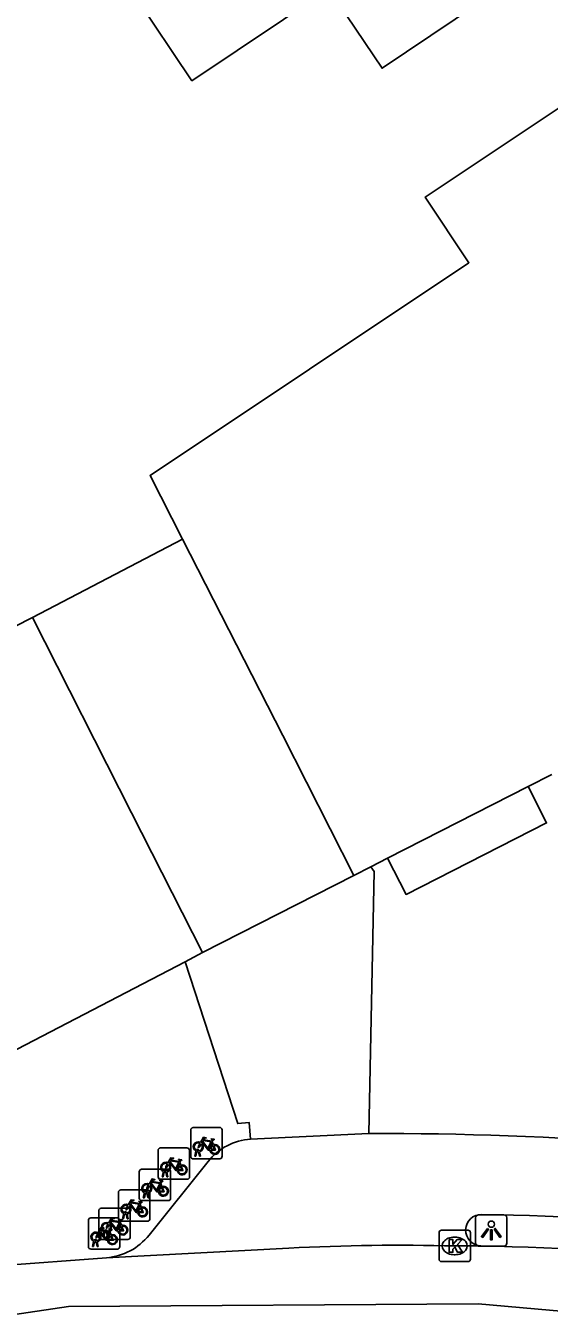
# Model space of a CAD drawing. Extents: x 161772 to 163123, y 383092 to 383917.
# Drawn here: x 162893.01 to 162909.69, y 383690.84 to 383732.02 of the extents above; entities that cross this region are included whole.
import ezdxf

# ---------------------------------------------------------------- set-up
doc = ezdxf.new("R2010")
doc.units = 0
for name, color, linetype in [('IMGEO_Fietsenrek', 7, 'Continuous'), ('IMGEO_Kolk', 7, 'Continuous'), ('IMGEO_Lichtpunt', 7, 'Continuous'), ('IMGEO_Pand', 7, 'Continuous'), ('IMGEO_Pand_overbouw', 7, 'Continuous'), ('IMGEO_Rijbaan_lokaal_gesloten', 7, 'Continuous'), ('IMGEO_Rijbaan_lokaal_open', 7, 'Continuous'), ('IMGEO_Voetpad_open', 7, 'Continuous')]:
    doc.layers.add(name, color=color, linetype=linetype)

msp = doc.modelspace()

# ---------------------------------------------------------------- linework, layer by layer
at = {"layer": 'IMGEO_Fietsenrek'}
for p, q in [((162898.341, 383696.886), (162899.182, 383696.886)), ((162899.182, 383696.886), (162898.341, 383696.886)), ((162899.266, 383696.811), (162899.266, 383695.97)), ((162899.266, 383695.97), (162899.266, 383696.811)), ((162898.266, 383695.961), (162898.266, 383696.802)), ((162898.266, 383696.802), (162898.266, 383695.961)), ((162898.953, 383696.435), (162898.989, 383696.34)), ((162897.227, 383695.309), (162897.227, 383696.15)), ((162897.227, 383696.15), (162897.227, 383695.309)), ((162897.302, 383696.234), (162898.143, 383696.234)), ((162898.143, 383696.234), (162897.302, 383696.234)), ((162898.227, 383696.159), (162898.227, 383695.318)), ((162898.227, 383695.318), (162898.227, 383696.159)), ((162898.393, 383695.97), (162898.432, 383696.13)), ((162898.462, 383696.118), (162898.427, 383695.97)), ((162898.504, 383696.142), (162898.503, 383696.146)), ((162898.545, 383695.97), (162898.511, 383696.112)), ((162898.535, 383696.153), (162898.536, 383696.146)), ((162898.543, 383696.116), (162898.578, 383695.97)), ((162897.914, 383695.783), (162897.95, 383695.688)), ((162899.191, 383695.886), (162898.35, 383695.886)), ((162898.35, 383695.886), (162899.191, 383695.886)), ((162898.427, 383695.97), (162898.393, 383695.97)), ((162898.578, 383695.97), (162898.545, 383695.97)), ((162896.626, 383694.631), (162896.626, 383695.472)), ((162896.626, 383695.472), (162896.626, 383694.631)), ((162896.701, 383695.556), (162897.542, 383695.556)), ((162897.542, 383695.556), (162896.701, 383695.556)), ((162898.152, 383695.234), (162897.311, 383695.234)), ((162897.311, 383695.234), (162898.152, 383695.234)), ((162897.354, 383695.318), (162897.393, 383695.478)), ((162897.388, 383695.318), (162897.354, 383695.318)), ((162897.423, 383695.466), (162897.388, 383695.318)), ((162897.465, 383695.49), (162897.464, 383695.494)), ((162897.506, 383695.318), (162897.472, 383695.46)), ((162897.496, 383695.501), (162897.497, 383695.494)), ((162897.504, 383695.464), (162897.539, 383695.318)), ((162897.539, 383695.318), (162897.506, 383695.318)), ((162897.626, 383695.481), (162897.626, 383694.64)), ((162897.626, 383694.64), (162897.626, 383695.481)), ((162895.963, 383693.97), (162895.963, 383694.811)), ((162895.963, 383694.811), (162895.963, 383693.97)), ((162896.038, 383694.895), (162896.879, 383694.895)), ((162896.879, 383694.895), (162896.038, 383694.895)), ((162896.753, 383694.64), (162896.792, 383694.8)), ((162896.822, 383694.788), (162896.787, 383694.64)), ((162896.864, 383694.812), (162896.863, 383694.816)), ((162896.905, 383694.64), (162896.871, 383694.782)), ((162896.895, 383694.823), (162896.896, 383694.816)), ((162896.903, 383694.786), (162896.938, 383694.64)), ((162896.963, 383694.82), (162896.963, 383693.979)), ((162896.963, 383693.979), (162896.963, 383694.82)), ((162897.313, 383695.105), (162897.349, 383695.01)), ((162896.65, 383694.444), (162896.686, 383694.349)), ((162897.551, 383694.556), (162896.71, 383694.556)), ((162896.71, 383694.556), (162897.551, 383694.556)), ((162896.787, 383694.64), (162896.753, 383694.64)), ((162896.938, 383694.64), (162896.905, 383694.64)), ((162895.08, 383694.008), (162895.921, 383694.008)), ((162895.921, 383694.008), (162895.08, 383694.008)), ((162895.335, 383693.389), (162895.335, 383694.23)), ((162895.335, 383694.23), (162895.335, 383693.389)), ((162895.41, 383694.314), (162896.251, 383694.314)), ((162896.251, 383694.314), (162895.41, 383694.314)), ((162896.005, 383693.933), (162896.005, 383693.092)), ((162896.005, 383693.092), (162896.005, 383693.933)), ((162896.09, 383693.979), (162896.129, 383694.139)), ((162896.124, 383693.979), (162896.09, 383693.979)), ((162896.159, 383694.127), (162896.124, 383693.979)), ((162896.201, 383694.151), (162896.2, 383694.155)), ((162896.242, 383693.979), (162896.208, 383694.121)), ((162896.232, 383694.162), (162896.233, 383694.155)), ((162896.24, 383694.125), (162896.275, 383693.979)), ((162896.275, 383693.979), (162896.242, 383693.979)), ((162896.335, 383694.239), (162896.335, 383693.398)), ((162896.335, 383693.398), (162896.335, 383694.239)), ((162895.005, 383693.083), (162895.005, 383693.924)), ((162895.005, 383693.924), (162895.005, 383693.083)), ((162895.462, 383693.398), (162895.501, 383693.558)), ((162895.531, 383693.546), (162895.496, 383693.398)), ((162895.573, 383693.57), (162895.572, 383693.574)), ((162895.614, 383693.398), (162895.58, 383693.54)), ((162895.604, 383693.581), (162895.605, 383693.574)), ((162895.612, 383693.544), (162895.647, 383693.398)), ((162895.692, 383693.557), (162895.728, 383693.462)), ((162896.022, 383693.863), (162896.058, 383693.768)), ((162896.888, 383693.895), (162896.047, 383693.895)), ((162896.047, 383693.895), (162896.888, 383693.895)), ((162895.132, 383693.092), (162895.171, 383693.252)), ((162895.201, 383693.24), (162895.166, 383693.092)), ((162895.243, 383693.264), (162895.242, 383693.268)), ((162895.284, 383693.092), (162895.25, 383693.234)), ((162895.274, 383693.275), (162895.275, 383693.268)), ((162895.282, 383693.238), (162895.317, 383693.092)), ((162896.26, 383693.314), (162895.419, 383693.314)), ((162895.419, 383693.314), (162896.26, 383693.314)), ((162895.496, 383693.398), (162895.462, 383693.398)), ((162895.647, 383693.398), (162895.614, 383693.398)), ((162895.93, 383693.008), (162895.089, 383693.008)), ((162895.089, 383693.008), (162895.93, 383693.008)), ((162895.166, 383693.092), (162895.132, 383693.092)), ((162895.317, 383693.092), (162895.284, 383693.092))]:
    msp.add_line(p, q, dxfattribs=at)
for points in [[(162898.579, 383696.412), (162898.674, 383696.576), (162898.76, 383696.562), (162898.762, 383696.553), (162898.706, 383696.542), (162898.679, 383696.497), (162898.935, 383696.456)], [(162898.875, 383696.168), (162898.825, 383696.168), (162898.634, 383696.419), (162898.615, 383696.387)], [(162898.922, 383696.431), (162898.665, 383696.472), (162898.648, 383696.443), (162898.815, 383696.223), (162898.922, 383696.431)], [(162898.97, 383696.333), (162898.94, 383696.41), (162898.831, 383696.192), (162898.874, 383696.192)], [(162898.935, 383696.456), (162898.96, 383696.505), (162898.954, 383696.509), (162898.931, 383696.513), (162898.919, 383696.52), (162898.918, 383696.523), (162898.92, 383696.528), (162899.015, 383696.513), (162899.017, 383696.503), (162899.007, 383696.49), (162898.995, 383696.484), (162898.981, 383696.49), (162898.953, 383696.435)], [(162898.6, 383696.36), (162898.548, 383696.27), (162898.508, 383696.245), (162898.509, 383696.292), (162898.564, 383696.386)], [(162898.904, 383696.192), (162899.024, 383696.191), (162898.98, 383696.305)], [(162899, 383696.312), (162899.055, 383696.167), (162898.905, 383696.167)], [(162897.561, 383695.708), (162897.509, 383695.618), (162897.469, 383695.593), (162897.47, 383695.64), (162897.525, 383695.734)], [(162897.54, 383695.76), (162897.635, 383695.924), (162897.721, 383695.91), (162897.723, 383695.901), (162897.667, 383695.89), (162897.64, 383695.845), (162897.896, 383695.804)], [(162897.836, 383695.516), (162897.786, 383695.516), (162897.595, 383695.767), (162897.576, 383695.735)], [(162897.883, 383695.779), (162897.626, 383695.82), (162897.609, 383695.791), (162897.776, 383695.571), (162897.883, 383695.779)], [(162897.931, 383695.681), (162897.901, 383695.758), (162897.792, 383695.54), (162897.835, 383695.54)], [(162897.865, 383695.54), (162897.985, 383695.539), (162897.941, 383695.653)], [(162897.961, 383695.66), (162898.016, 383695.515), (162897.866, 383695.515)], [(162897.896, 383695.804), (162897.921, 383695.853), (162897.915, 383695.857), (162897.892, 383695.861), (162897.88, 383695.868), (162897.879, 383695.871), (162897.881, 383695.876), (162897.976, 383695.861), (162897.978, 383695.851), (162897.968, 383695.838), (162897.956, 383695.832), (162897.942, 383695.838), (162897.914, 383695.783)], [(162896.939, 383695.082), (162897.034, 383695.246), (162897.12, 383695.232), (162897.122, 383695.223), (162897.066, 383695.212), (162897.039, 383695.167), (162897.295, 383695.126)], [(162897.295, 383695.126), (162897.32, 383695.175), (162897.314, 383695.179), (162897.291, 383695.183), (162897.279, 383695.19), (162897.278, 383695.193), (162897.28, 383695.198), (162897.375, 383695.183), (162897.377, 383695.173), (162897.367, 383695.16), (162897.355, 383695.154), (162897.341, 383695.16), (162897.313, 383695.105)], [(162896.96, 383695.03), (162896.908, 383694.94), (162896.868, 383694.915), (162896.869, 383694.962), (162896.924, 383695.056)], [(162897.235, 383694.838), (162897.185, 383694.838), (162896.994, 383695.089), (162896.975, 383695.057)], [(162897.282, 383695.101), (162897.025, 383695.142), (162897.008, 383695.113), (162897.175, 383694.893), (162897.282, 383695.101)], [(162897.33, 383695.003), (162897.3, 383695.08), (162897.191, 383694.862), (162897.234, 383694.862)], [(162897.264, 383694.862), (162897.384, 383694.861), (162897.34, 383694.975)], [(162897.36, 383694.982), (162897.415, 383694.837), (162897.265, 383694.837)], [(162896.297, 383694.369), (162896.245, 383694.279), (162896.205, 383694.254), (162896.206, 383694.301), (162896.261, 383694.395)], [(162896.276, 383694.421), (162896.371, 383694.585), (162896.457, 383694.571), (162896.459, 383694.562), (162896.403, 383694.551), (162896.376, 383694.506), (162896.632, 383694.465)], [(162896.572, 383694.177), (162896.522, 383694.177), (162896.331, 383694.428), (162896.312, 383694.396)], [(162896.619, 383694.44), (162896.362, 383694.481), (162896.345, 383694.452), (162896.512, 383694.232), (162896.619, 383694.44)], [(162896.667, 383694.342), (162896.637, 383694.419), (162896.528, 383694.201), (162896.571, 383694.201)], [(162896.632, 383694.465), (162896.657, 383694.514), (162896.651, 383694.518), (162896.628, 383694.522), (162896.616, 383694.529), (162896.615, 383694.532), (162896.617, 383694.537), (162896.712, 383694.522), (162896.714, 383694.512), (162896.704, 383694.499), (162896.692, 383694.493), (162896.678, 383694.499), (162896.65, 383694.444)], [(162895.648, 383693.84), (162895.743, 383694.004), (162895.829, 383693.99), (162895.831, 383693.981), (162895.775, 383693.97), (162895.748, 383693.925), (162896.004, 383693.884)], [(162896.004, 383693.884), (162896.029, 383693.933), (162896.023, 383693.937), (162896, 383693.941), (162895.988, 383693.948), (162895.987, 383693.951), (162895.989, 383693.956), (162896.084, 383693.941), (162896.086, 383693.931), (162896.076, 383693.918), (162896.064, 383693.912), (162896.05, 383693.918), (162896.022, 383693.863)], [(162896.601, 383694.201), (162896.721, 383694.2), (162896.677, 383694.314)], [(162896.697, 383694.321), (162896.752, 383694.176), (162896.602, 383694.176)], [(162895.318, 383693.534), (162895.413, 383693.698), (162895.499, 383693.684), (162895.501, 383693.675), (162895.445, 383693.664), (162895.418, 383693.619), (162895.674, 383693.578)], [(162895.614, 383693.29), (162895.564, 383693.29), (162895.373, 383693.541), (162895.354, 383693.509)], [(162895.661, 383693.553), (162895.404, 383693.594), (162895.387, 383693.565), (162895.554, 383693.345), (162895.661, 383693.553)], [(162895.709, 383693.455), (162895.679, 383693.532), (162895.57, 383693.314), (162895.613, 383693.314)], [(162895.669, 383693.788), (162895.617, 383693.698), (162895.577, 383693.673), (162895.578, 383693.72), (162895.633, 383693.814)], [(162895.674, 383693.578), (162895.699, 383693.627), (162895.693, 383693.631), (162895.67, 383693.635), (162895.658, 383693.642), (162895.657, 383693.645), (162895.659, 383693.65), (162895.754, 383693.635), (162895.756, 383693.625), (162895.746, 383693.612), (162895.734, 383693.606), (162895.72, 383693.612), (162895.692, 383693.557)], [(162895.944, 383693.596), (162895.894, 383693.596), (162895.703, 383693.847), (162895.684, 383693.815)], [(162895.991, 383693.859), (162895.734, 383693.9), (162895.717, 383693.871), (162895.884, 383693.651), (162895.991, 383693.859)], [(162896.039, 383693.761), (162896.009, 383693.838), (162895.9, 383693.62), (162895.943, 383693.62)], [(162895.973, 383693.62), (162896.093, 383693.619), (162896.049, 383693.733)], [(162896.069, 383693.74), (162896.124, 383693.595), (162895.974, 383693.595)], [(162895.339, 383693.482), (162895.287, 383693.392), (162895.247, 383693.367), (162895.248, 383693.414), (162895.303, 383693.508)], [(162895.643, 383693.314), (162895.763, 383693.313), (162895.719, 383693.427)], [(162895.739, 383693.434), (162895.794, 383693.289), (162895.644, 383693.289)]]:
    msp.add_lwpolyline(points, dxfattribs=at)
for centre, radius, start, end in [((162898.344, 383696.808), 0.0779, 92.4484, 184.2845), ((162898.344, 383696.808), 0.0779, 92.4484, 184.2845), ((162899.188, 383696.808), 0.0779, 2.4484, 94.2845), ((162899.188, 383696.808), 0.0779, 2.4484, 94.2845), ((162898.506, 383696.271), 0.159, 62.6766, 242.1369), ((162898.506, 383696.271), 0.129, 63.3192, 238.903), ((162897.305, 383696.156), 0.0779, 92.4484, 184.2845), ((162897.305, 383696.156), 0.0779, 92.4484, 184.2845), ((162898.149, 383696.156), 0.0779, 2.4484, 94.2845), ((162898.149, 383696.156), 0.0779, 2.4484, 94.2845), ((162898.486, 383696.142), 0.0499, 12.8025, 158.6934), ((162898.506, 383696.271), 0.159, 253.9967, 271.7867), ((162898.486, 383696.142), 0.0174, 12.8025, 163.4502), ((162898.506, 383696.271), 0.129, 253.415, 269.0204), ((162898.506, 383696.271), 0.129, 283.6043, 43.4302), ((162898.506, 383696.271), 0.159, 283.5766, 46.6042), ((162899.033, 383696.187), 0.159, 113.3408, 178.3217), ((162899.033, 383696.187), 0.159, 187.0065, 105.7708), ((162899.033, 383696.187), 0.129, 113.923, 177.9556), ((162899.033, 383696.187), 0.129, 188.6715, 104.5883), ((162897.467, 383695.619), 0.159, 62.6766, 242.1369), ((162897.467, 383695.619), 0.129, 63.3192, 238.903), ((162897.467, 383695.619), 0.129, 283.6043, 43.4302), ((162897.467, 383695.619), 0.159, 283.5766, 46.6042), ((162897.994, 383695.535), 0.159, 113.3408, 178.3217), ((162897.994, 383695.535), 0.159, 187.0065, 105.7708), ((162897.994, 383695.535), 0.129, 113.923, 177.9556), ((162897.994, 383695.535), 0.129, 188.6715, 104.5883), ((162898.344, 383695.964), 0.0779, 182.4484, 274.2845), ((162898.344, 383695.964), 0.0779, 182.4484, 274.2845), ((162899.188, 383695.964), 0.0779, 272.4484, 4.2845), ((162899.188, 383695.964), 0.0779, 272.4484, 4.2845), ((162896.704, 383695.478), 0.0779, 92.4484, 184.2845), ((162896.704, 383695.478), 0.0779, 92.4484, 184.2845), ((162897.305, 383695.312), 0.0779, 182.4484, 274.2845), ((162897.305, 383695.312), 0.0779, 182.4484, 274.2845), ((162897.447, 383695.49), 0.0499, 12.8025, 158.6934), ((162897.467, 383695.619), 0.159, 253.9967, 271.7867), ((162897.447, 383695.49), 0.0174, 12.8025, 163.4502), ((162897.467, 383695.619), 0.129, 253.415, 269.0204), ((162897.548, 383695.478), 0.0779, 2.4484, 94.2845), ((162897.548, 383695.478), 0.0779, 2.4484, 94.2845), ((162898.149, 383695.312), 0.0779, 272.4484, 4.2845), ((162898.149, 383695.312), 0.0779, 272.4484, 4.2845), ((162896.041, 383694.817), 0.0779, 92.4484, 184.2845), ((162896.041, 383694.817), 0.0779, 92.4484, 184.2845), ((162896.866, 383694.941), 0.159, 62.6766, 242.1369), ((162896.866, 383694.941), 0.129, 63.3192, 238.903), ((162896.846, 383694.812), 0.0499, 12.8025, 158.6934), ((162896.866, 383694.941), 0.159, 253.9967, 271.7867), ((162896.846, 383694.812), 0.0174, 12.8025, 163.4502), ((162896.866, 383694.941), 0.129, 253.415, 269.0204), ((162896.885, 383694.817), 0.0779, 2.4484, 94.2845), ((162896.885, 383694.817), 0.0779, 2.4484, 94.2845), ((162896.866, 383694.941), 0.129, 283.6043, 43.4302), ((162896.866, 383694.941), 0.159, 283.5766, 46.6042), ((162897.393, 383694.857), 0.159, 113.3408, 178.3217), ((162897.393, 383694.857), 0.159, 187.0065, 105.7708), ((162897.393, 383694.857), 0.129, 113.923, 177.9556), ((162897.393, 383694.857), 0.129, 188.6715, 104.5883), ((162896.203, 383694.28), 0.159, 62.6766, 242.1369), ((162896.203, 383694.28), 0.129, 63.3192, 238.903), ((162896.203, 383694.28), 0.129, 283.6043, 43.4302), ((162896.203, 383694.28), 0.159, 283.5766, 46.6042), ((162896.73, 383694.196), 0.159, 113.3408, 178.3217), ((162896.73, 383694.196), 0.159, 187.0065, 105.7708), ((162896.704, 383694.634), 0.0779, 182.4484, 274.2845), ((162896.704, 383694.634), 0.0779, 182.4484, 274.2845), ((162897.548, 383694.634), 0.0779, 272.4484, 4.2845), ((162897.548, 383694.634), 0.0779, 272.4484, 4.2845), ((162895.083, 383693.93), 0.0779, 92.4484, 184.2845), ((162895.083, 383693.93), 0.0779, 92.4484, 184.2845), ((162895.413, 383694.236), 0.0779, 92.4484, 184.2845), ((162895.413, 383694.236), 0.0779, 92.4484, 184.2845), ((162895.927, 383693.93), 0.0779, 2.4484, 94.2845), ((162895.927, 383693.93), 0.0779, 2.4484, 94.2845), ((162896.041, 383693.973), 0.0779, 182.4484, 274.2845), ((162896.041, 383693.973), 0.0779, 182.4484, 274.2845), ((162896.183, 383694.151), 0.0499, 12.8025, 158.6934), ((162896.203, 383694.28), 0.159, 253.9967, 271.7867), ((162896.183, 383694.151), 0.0174, 12.8025, 163.4502), ((162896.203, 383694.28), 0.129, 253.415, 269.0204), ((162896.257, 383694.236), 0.0779, 2.4484, 94.2845), ((162896.257, 383694.236), 0.0779, 2.4484, 94.2845), ((162896.73, 383694.196), 0.129, 113.923, 177.9556), ((162896.73, 383694.196), 0.129, 188.6715, 104.5883), ((162896.885, 383693.973), 0.0779, 272.4484, 4.2845), ((162896.885, 383693.973), 0.0779, 272.4484, 4.2845), ((162895.245, 383693.393), 0.159, 62.6766, 242.1369), ((162895.245, 383693.393), 0.129, 63.3192, 238.903), ((162895.575, 383693.699), 0.159, 62.6766, 242.1369), ((162895.575, 383693.699), 0.129, 63.3192, 238.903), ((162895.555, 383693.57), 0.0499, 12.8025, 158.6934), ((162895.575, 383693.699), 0.159, 253.9967, 271.7867), ((162895.555, 383693.57), 0.0174, 12.8025, 163.4502), ((162895.575, 383693.699), 0.129, 253.415, 269.0204), ((162895.575, 383693.699), 0.129, 283.6043, 43.4302), ((162895.575, 383693.699), 0.159, 283.5766, 46.6042), ((162896.102, 383693.615), 0.159, 113.3408, 178.3217), ((162896.102, 383693.615), 0.159, 187.0065, 105.7708), ((162896.102, 383693.615), 0.129, 113.923, 177.9556), ((162896.102, 383693.615), 0.129, 188.6715, 104.5883), ((162895.225, 383693.264), 0.0499, 12.8025, 158.6934), ((162895.245, 383693.393), 0.159, 253.9967, 271.7867), ((162895.225, 383693.264), 0.0174, 12.8025, 163.4502), ((162895.245, 383693.393), 0.129, 253.415, 269.0204), ((162895.245, 383693.393), 0.129, 283.6043, 43.4302), ((162895.245, 383693.393), 0.159, 283.5766, 46.6042), ((162895.413, 383693.392), 0.0779, 182.4484, 274.2845), ((162895.413, 383693.392), 0.0779, 182.4484, 274.2845), ((162895.772, 383693.309), 0.159, 113.3408, 178.3217), ((162895.772, 383693.309), 0.159, 187.0065, 105.7708), ((162895.772, 383693.309), 0.129, 113.923, 177.9556), ((162895.772, 383693.309), 0.129, 188.6715, 104.5883), ((162896.257, 383693.392), 0.0779, 272.4484, 4.2845), ((162896.257, 383693.392), 0.0779, 272.4484, 4.2845), ((162895.083, 383693.086), 0.0779, 182.4484, 274.2845), ((162895.083, 383693.086), 0.0779, 182.4484, 274.2845), ((162895.927, 383693.086), 0.0779, 272.4484, 4.2845), ((162895.927, 383693.086), 0.0779, 272.4484, 4.2845)]:
    msp.add_arc(centre, radius, start, end, dxfattribs=at)
at = {"layer": 'IMGEO_Kolk'}
for p, q in [((162906.179, 383692.684), (162906.179, 383693.536)), ((162906.254, 383693.61), (162907.106, 383693.61)), ((162907.18, 383693.536), (162907.18, 383692.684)), ((162906.667, 383693.39), (162906.692, 383693.39)), ((162906.69, 383692.83), (162906.665, 383692.83)), ((162907.106, 383692.61), (162906.254, 383692.61))]:
    msp.add_line(p, q, dxfattribs=at)
for points in [[(162906.179, 383692.684), (162906.179, 383693.536)], [(162906.254, 383693.61), (162907.106, 383693.61)], [(162907.18, 383693.536), (162907.18, 383692.684)], [(162906.5, 383693.31), (162906.623, 383693.31), (162906.623, 383693.159), (162906.753, 383693.31), (162906.917, 383693.31), (162906.771, 383693.159), (162906.924, 383692.91), (162906.772, 383692.91), (162906.687, 383693.074), (162906.623, 383693.007), (162906.623, 383692.91), (162906.5, 383692.91), (162906.5, 383693.31)], [(162907.106, 383692.61), (162906.254, 383692.61)]]:
    msp.add_lwpolyline(points, dxfattribs=at)
for centre, start, end in [((162906.256, 383693.534), 91.552, 178.448), ((162906.256, 383693.534), 91.552, 178.448), ((162907.104, 383693.534), 1.552, 88.448), ((162907.104, 383693.534), 1.552, 88.448), ((162906.256, 383692.686), 181.552, 268.448), ((162906.256, 383692.686), 181.552, 268.448), ((162907.104, 383692.686), 271.552, 358.448), ((162907.104, 383692.686), 271.552, 358.448)]:
    msp.add_arc(centre, 0.0765, start, end, dxfattribs=at)
for centre, major_axis, ratio, start_param, end_param in [((162906.666, 383693.11), (-0.387, 0.002), 0.722429, 4.712389, 7.853982), ((162906.691, 383693.11), (-0.39, 0.002), 0.717154, 1.570796, 4.712389)]:
    msp.add_ellipse(centre, major_axis=major_axis, ratio=ratio, start_param=start_param, end_param=end_param, dxfattribs=at)
at = {"layer": 'IMGEO_Lichtpunt'}
for p, q in [((162907.346, 383694.007), (162907.346, 383693.2)), ((162907.346, 383694.007), (162907.346, 383693.2)), ((162908.248, 383694.102), (162907.44, 383694.102)), ((162908.248, 383694.102), (162907.44, 383694.102)), ((162908.342, 383693.2), (162908.342, 383694.007)), ((162908.342, 383693.2), (162908.342, 383694.007)), ((162907.44, 383693.106), (162908.248, 383693.106)), ((162907.44, 383693.106), (162908.248, 383693.106))]:
    msp.add_line(p, q, dxfattribs=at)
for points in [[(162907.72, 383693.671), (162907.759, 383693.643), (162907.571, 383693.381), (162907.533, 383693.408), (162907.72, 383693.671)], [(162907.822, 383693.623), (162907.869, 383693.623), (162907.869, 383693.301), (162907.822, 383693.301), (162907.822, 383693.623)], [(162907.932, 383693.643), (162907.97, 383693.67), (162908.157, 383693.408), (162908.118, 383693.38), (162907.932, 383693.643)]]:
    msp.add_lwpolyline(points, dxfattribs=at)
msp.add_circle((162907.845, 383693.805), 0.0994, dxfattribs=at)
for centre, start, end in [((162907.44, 383694.007), 90, 180), ((162907.44, 383694.007), 90, 180), ((162908.248, 383694.007), 0, 90), ((162908.248, 383694.007), 0, 90), ((162907.44, 383693.2), 180, 270), ((162907.44, 383693.2), 180, 270), ((162908.248, 383693.2), 270, 0), ((162908.248, 383693.2), 270, 360)]:
    msp.add_arc(centre, 0.0946, start, end, dxfattribs=at)
at = {"layer": 'IMGEO_Pand'}
for points in [[(162907.35, 383740.32), (162910.844, 383735.106), (162906.697, 383732.234), (162904.364, 383730.671), (162902.669, 383733.2), (162898.301, 383730.272), (162896.459, 383733.021)], [(162898.003, 383715.652), (162896.968, 383717.684), (162907.132, 383724.468), (162905.738, 383726.559), (162911.566, 383730.444), (162915.726, 383733.217)], [(162866.034, 383715.011), (162868.78, 383717.508), (162871.761, 383720.219), (162872.873, 383723.806), (162882.713, 383731.712), (162892.659, 383712.866), (162893.22, 383713.157)], [(162898.003, 383715.652), (162901.196, 383709.384), (162903.465, 383704.928)], [(162898.646, 383702.464), (162896.383, 383706.923), (162893.22, 383713.157)], [(162909.77, 383708.145), (162909.017, 383707.761)], [(162904.534, 383705.474), (162909.017, 383707.761)], [(162904.534, 383705.474), (162904.001, 383705.202)], [(162903.465, 383704.928), (162904.001, 383705.202)], [(162898.087, 383702.173), (162883.878, 383694.785), (162883.343, 383694.507)], [(162898.087, 383702.173), (162898.646, 383702.464)]]:
    msp.add_lwpolyline(points, dxfattribs=at)
at = {"layer": 'IMGEO_Pand_overbouw'}
msp.add_lwpolyline([(162903.465, 383704.928), (162901.196, 383709.384), (162898.003, 383715.652), (162893.22, 383713.157), (162896.383, 383706.923), (162898.646, 383702.464)], close=True, dxfattribs=at)
at = {"layer": 'IMGEO_Rijbaan_lokaal_gesloten'}
for points in [[(162907.512, 383693.109), (162906.68, 383693.109)], [(162886.467, 383691.986), (162888.706, 383692.222), (162895.579, 383692.734)], [(162901.393, 383693.039), (162895.579, 383692.734)], [(163068.412, 383648.714), (163055.66, 383651.151), (162995.015, 383669.434), (162991.387, 383671.672), (162990.276, 383672.137), (162988.358, 383672.6), (162986.033, 383673.034), (162984.65, 383673.195), (162982.868, 383673.003), (162940.29, 383685.511), (162929.61, 383688.342), (162919.751, 383690.168), (162907.427, 383691.265), (162894.374, 383691.174), (162870.658, 383687.649)]]:
    msp.add_lwpolyline(points, dxfattribs=at)
for centre, radius, start, end in [((162904.926, 383625.904), 67.228, 88.50483, 93.01227), ((162905.403, 383592.201), 100.93, 79.69508, 88.80263)]:
    msp.add_arc(centre, radius, start, end, dxfattribs=at)
at = {"layer": 'IMGEO_Rijbaan_lokaal_open'}
for points in [[(162903.943, 383696.7), (162900.174, 383696.515)], [(162896.937, 383693.455), (162898.822, 383695.803)]]:
    msp.add_lwpolyline(points, dxfattribs=at)
for centre, radius, start, end in [((162900.291, 383694.654), 1.865, 93.584, 141.9611), ((162904.1, 383580.668), 116.032, 81.30317, 90.07765), ((162907.531, 383693.611), 0.503, 88.576, 267.8905), ((162905.843, 383596.849), 97.28, 79.46164, 88.99874), ((162895.43, 383694.653), 1.925, 274.4302, 321.4999)]:
    msp.add_arc(centre, radius, start, end, dxfattribs=at)
at = {"layer": 'IMGEO_Voetpad_open'}
for points in [[(162893.22, 383713.157), (162898.003, 383715.652)], [(162909.017, 383707.761), (162909.609, 383706.601), (162905.128, 383704.321), (162904.534, 383705.474)], [(162904.001, 383705.202), (162904.112, 383705.053), (162903.943, 383696.7)], [(162903.465, 383704.928), (162898.646, 383702.464)], [(162900.174, 383696.515), (162900.126, 383697.051), (162899.765, 383697.012), (162898.087, 383702.173)]]:
    msp.add_lwpolyline(points, dxfattribs=at)

doc.saveas('drawing.dxf')
